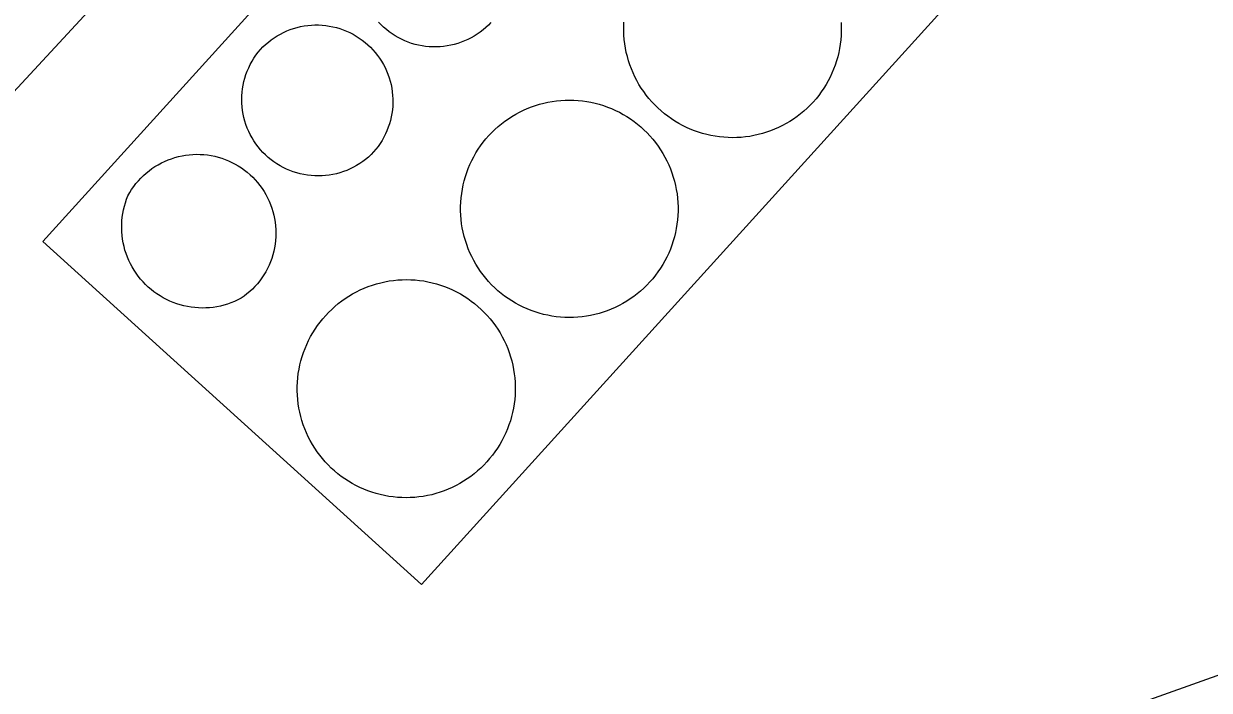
# Model space of a CAD drawing. Extents: x -679733 to -673243, y -1075091 to -1066557.
# Drawn here: x -677203.7 to -677149.3, y -1070728.3 to -1070697.8 of the extents above; entities that cross this region are included whole.
import ezdxf

# ---------------------------------------------------------------- set-up
doc = ezdxf.new("R2010")
doc.units = 0
doc.header["$LTSCALE"] = 0.68
doc.layers.add('1', color=7, linetype='Continuous', lineweight=25)
doc.layers.add('4', color=7, linetype='Continuous', lineweight=13)

msp = doc.modelspace()

# ---------------------------------------------------------------- linework, layer by layer
at = {"layer": '1'}
for points in [[(-677167.2, -1070661), (-677176.61, -1070671.11), (-677229.27, -1070728.01)], [(-677214.66, -1070738.21), (-677196.21, -1070738.39), (-677181.24, -1070737.55), (-677169.99, -1070735.15), (-677135.71, -1070722.94), (-677130.32, -1070719.97), (-677115.15, -1070707.42), (-677105.41, -1070699.25), (-677097.57, -1070693.96), (-677085.89, -1070686.8), (-677075.41, -1070680.75), (-677067.64, -1070676.6)]]:
    msp.add_lwpolyline(points, dxfattribs=at)
at = {"layer": '4'}
for p, q in [((-677202.82, -1070707.75), (-677167.53, -1070668.82)), ((-677150.16, -1070684.57), (-677185.46, -1070723.48)), ((-677185.46, -1070723.48), (-677202.82, -1070707.75))]:
    msp.add_line(p, q, dxfattribs=at)
for points in [[(-677192.84, -1070698.95), (-677192.725, -1070698.831), (-677192.604, -1070698.718), (-677192.478, -1070698.61), (-677192.347, -1070698.509), (-677192.212, -1070698.414), (-677192.072, -1070698.325), (-677191.928, -1070698.243), (-677191.78, -1070698.168), (-677191.629, -1070698.1), (-677191.475, -1070698.04), (-677191.319, -1070697.986), (-677191.16, -1070697.94), (-677190.999, -1070697.902), (-677190.836, -1070697.871), (-677190.672, -1070697.848), (-677190.507, -1070697.833), (-677190.342, -1070697.826), (-677190.176, -1070697.826), (-677190.011, -1070697.835), (-677189.846, -1070697.851), (-677189.682, -1070697.875), (-677189.52, -1070697.906), (-677189.359, -1070697.946), (-677189.2, -1070697.992), (-677189.043, -1070698.047), (-677188.89, -1070698.108), (-677188.739, -1070698.177), (-677188.592, -1070698.253), (-677188.449, -1070698.336), (-677188.309, -1070698.425), (-677188.174, -1070698.521), (-677188.044, -1070698.623), (-677187.919, -1070698.731), (-677187.799, -1070698.845), (-677187.684, -1070698.965), (-677187.575, -1070699.09), (-677187.473, -1070699.219), (-677187.376, -1070699.354), (-677187.286, -1070699.493), (-677187.203, -1070699.636), (-677187.126, -1070699.783), (-677187.057, -1070699.933), (-677186.995, -1070700.086), (-677186.94, -1070700.243), (-677186.892, -1070700.401), (-677186.852, -1070700.562), (-677186.82, -1070700.724), (-677186.795, -1070700.888), (-677186.778, -1070701.053), (-677186.769, -1070701.218), (-677186.768, -1070701.384), (-677186.775, -1070701.549), (-677186.789, -1070701.714), (-677186.811, -1070701.878), (-677186.841, -1070702.041), (-677186.879, -1070702.202), (-677186.924, -1070702.361), (-677186.977, -1070702.518), (-677187.037, -1070702.673), (-677187.104, -1070702.824), (-677187.179, -1070702.972), (-677187.26, -1070703.116), (-677187.348, -1070703.256), (-677187.442, -1070703.392), (-677187.543, -1070703.524), (-677187.65, -1070703.65)], [(-677182.27, -1070697.71), (-677182.385, -1070697.829), (-677182.506, -1070697.942), (-677182.632, -1070698.05), (-677182.763, -1070698.151), (-677182.898, -1070698.246), (-677183.038, -1070698.335), (-677183.182, -1070698.417), (-677183.33, -1070698.492), (-677183.481, -1070698.56), (-677183.635, -1070698.62), (-677183.791, -1070698.674), (-677183.95, -1070698.72), (-677184.111, -1070698.758), (-677184.274, -1070698.789), (-677184.438, -1070698.812), (-677184.603, -1070698.827), (-677184.768, -1070698.834), (-677184.934, -1070698.834), (-677185.099, -1070698.825), (-677185.264, -1070698.809), (-677185.428, -1070698.785), (-677185.59, -1070698.754), (-677185.751, -1070698.714), (-677185.91, -1070698.668), (-677186.067, -1070698.613), (-677186.22, -1070698.552), (-677186.371, -1070698.483), (-677186.518, -1070698.407), (-677186.661, -1070698.324), (-677186.801, -1070698.235), (-677186.936, -1070698.139), (-677187.066, -1070698.037), (-677187.191, -1070697.929), (-677187.311, -1070697.815), (-677187.426, -1070697.695)], [(-677167.49, -1070701.36), (-677167.626, -1070701.504), (-677167.768, -1070701.643), (-677167.916, -1070701.776), (-677168.068, -1070701.902), (-677168.226, -1070702.023), (-677168.388, -1070702.138), (-677168.555, -1070702.245), (-677168.725, -1070702.347), (-677168.9, -1070702.441), (-677169.078, -1070702.528), (-677169.26, -1070702.608), (-677169.444, -1070702.681), (-677169.631, -1070702.747), (-677169.821, -1070702.805), (-677170.013, -1070702.855), (-677170.207, -1070702.898), (-677170.402, -1070702.933), (-677170.599, -1070702.96), (-677170.796, -1070702.979), (-677170.994, -1070702.991), (-677171.193, -1070702.994), (-677171.391, -1070702.99), (-677171.589, -1070702.978), (-677171.787, -1070702.958), (-677171.983, -1070702.93), (-677172.178, -1070702.895), (-677172.372, -1070702.851), (-677172.564, -1070702.8), (-677172.753, -1070702.742), (-677172.94, -1070702.676), (-677173.125, -1070702.602), (-677173.306, -1070702.522), (-677173.484, -1070702.434), (-677173.658, -1070702.339), (-677173.829, -1070702.237), (-677173.995, -1070702.129), (-677174.157, -1070702.014), (-677174.314, -1070701.893), (-677174.466, -1070701.766), (-677174.613, -1070701.632), (-677174.755, -1070701.493), (-677174.891, -1070701.349), (-677175.021, -1070701.199), (-677175.145, -1070701.044), (-677175.263, -1070700.884), (-677175.374, -1070700.72), (-677175.479, -1070700.552), (-677175.577, -1070700.379), (-677175.668, -1070700.203), (-677175.752, -1070700.023), (-677175.828, -1070699.84), (-677175.898, -1070699.654), (-677175.96, -1070699.466), (-677176.014, -1070699.275), (-677176.061, -1070699.082), (-677176.1, -1070698.888), (-677176.132, -1070698.692), (-677176.155, -1070698.495), (-677176.171, -1070698.297), (-677176.179, -1070698.099), (-677176.179, -1070697.9), (-677176.171, -1070697.702)], [(-677166.209, -1070697.713), (-677166.201, -1070697.911), (-677166.201, -1070698.11), (-677166.209, -1070698.308), (-677166.225, -1070698.506), (-677166.248, -1070698.703), (-677166.28, -1070698.899), (-677166.319, -1070699.093), (-677166.366, -1070699.286), (-677166.42, -1070699.477), (-677166.482, -1070699.666), (-677166.552, -1070699.851), (-677166.629, -1070700.034), (-677166.713, -1070700.214), (-677166.804, -1070700.39), (-677166.902, -1070700.563), (-677167.007, -1070700.731), (-677167.118, -1070700.896), (-677167.236, -1070701.055), (-677167.36, -1070701.21), (-677167.49, -1070701.36)], [(-677187.65, -1070703.65), (-677187.767, -1070703.769), (-677187.891, -1070703.882), (-677188.019, -1070703.989), (-677188.152, -1070704.089), (-677188.29, -1070704.184), (-677188.432, -1070704.271), (-677188.578, -1070704.352), (-677188.728, -1070704.426), (-677188.881, -1070704.492), (-677189.038, -1070704.551), (-677189.197, -1070704.603), (-677189.358, -1070704.646), (-677189.521, -1070704.683), (-677189.685, -1070704.711), (-677189.851, -1070704.731), (-677190.018, -1070704.744), (-677190.185, -1070704.748), (-677190.352, -1070704.745), (-677190.518, -1070704.734), (-677190.684, -1070704.714), (-677190.849, -1070704.687), (-677191.012, -1070704.652), (-677191.174, -1070704.609), (-677191.333, -1070704.559), (-677191.49, -1070704.501), (-677191.643, -1070704.436), (-677191.794, -1070704.363), (-677191.941, -1070704.284), (-677192.083, -1070704.197), (-677192.222, -1070704.104), (-677192.356, -1070704.004), (-677192.485, -1070703.898), (-677192.609, -1070703.786), (-677192.727, -1070703.668), (-677192.839, -1070703.544), (-677192.946, -1070703.416), (-677193.046, -1070703.282), (-677193.14, -1070703.144), (-677193.227, -1070703.001), (-677193.307, -1070702.855), (-677193.381, -1070702.705), (-677193.446, -1070702.551), (-677193.505, -1070702.395), (-677193.556, -1070702.236), (-677193.599, -1070702.075), (-677193.635, -1070701.911), (-677193.663, -1070701.747), (-677193.683, -1070701.581), (-677193.695, -1070701.414), (-677193.699, -1070701.247), (-677193.695, -1070701.08), (-677193.683, -1070700.914), (-677193.663, -1070700.748), (-677193.635, -1070700.583), (-677193.6, -1070700.42), (-677193.556, -1070700.259), (-677193.505, -1070700.1), (-677193.447, -1070699.943), (-677193.381, -1070699.79), (-677193.308, -1070699.639), (-677193.228, -1070699.493), (-677193.141, -1070699.35), (-677193.047, -1070699.212), (-677192.947, -1070699.079), (-677192.84, -1070698.95)], [(-677182.37, -1070702.9), (-677182.234, -1070702.756), (-677182.092, -1070702.618), (-677181.944, -1070702.485), (-677181.792, -1070702.358), (-677181.634, -1070702.238), (-677181.472, -1070702.124), (-677181.306, -1070702.016), (-677181.135, -1070701.915), (-677180.96, -1070701.821), (-677180.782, -1070701.734), (-677180.601, -1070701.654), (-677180.416, -1070701.581), (-677180.229, -1070701.516), (-677180.039, -1070701.458), (-677179.848, -1070701.408), (-677179.654, -1070701.365), (-677179.459, -1070701.33), (-677179.262, -1070701.303), (-677179.065, -1070701.284), (-677178.867, -1070701.273), (-677178.669, -1070701.269), (-677178.471, -1070701.273), (-677178.273, -1070701.286), (-677178.075, -1070701.306), (-677177.879, -1070701.334), (-677177.684, -1070701.369), (-677177.491, -1070701.413), (-677177.299, -1070701.464), (-677177.109, -1070701.522), (-677176.923, -1070701.589), (-677176.738, -1070701.662), (-677176.557, -1070701.743), (-677176.379, -1070701.831), (-677176.205, -1070701.926), (-677176.035, -1070702.027), (-677175.869, -1070702.136), (-677175.707, -1070702.25), (-677175.551, -1070702.372), (-677175.399, -1070702.499), (-677175.252, -1070702.632), (-677175.11, -1070702.771), (-677174.975, -1070702.916), (-677174.845, -1070703.066), (-677174.721, -1070703.221), (-677174.603, -1070703.38), (-677174.492, -1070703.544), (-677174.388, -1070703.713), (-677174.29, -1070703.885), (-677174.199, -1070704.062), (-677174.115, -1070704.241), (-677174.038, -1070704.424), (-677173.969, -1070704.61), (-677173.907, -1070704.798), (-677173.853, -1070704.989), (-677173.806, -1070705.182), (-677173.767, -1070705.376), (-677173.736, -1070705.572), (-677173.713, -1070705.769), (-677173.697, -1070705.967), (-677173.69, -1070706.165), (-677173.69, -1070706.363), (-677173.698, -1070706.561), (-677173.714, -1070706.759), (-677173.737, -1070706.956), (-677173.769, -1070707.152), (-677173.808, -1070707.346), (-677173.855, -1070707.539), (-677173.91, -1070707.729), (-677173.972, -1070707.917), (-677174.041, -1070708.103), (-677174.118, -1070708.286), (-677174.202, -1070708.466), (-677174.294, -1070708.642), (-677174.392, -1070708.814), (-677174.496, -1070708.982), (-677174.608, -1070709.146), (-677174.726, -1070709.306), (-677174.85, -1070709.46), (-677174.98, -1070709.61)], [(-677174.98, -1070709.61), (-677175.116, -1070709.754), (-677175.258, -1070709.892), (-677175.406, -1070710.025), (-677175.558, -1070710.152), (-677175.716, -1070710.272), (-677175.878, -1070710.386), (-677176.044, -1070710.494), (-677176.215, -1070710.595), (-677176.39, -1070710.689), (-677176.568, -1070710.776), (-677176.749, -1070710.856), (-677176.934, -1070710.929), (-677177.121, -1070710.994), (-677177.31, -1070711.052), (-677177.502, -1070711.102), (-677177.696, -1070711.144), (-677177.891, -1070711.179), (-677178.088, -1070711.206), (-677178.285, -1070711.226), (-677178.483, -1070711.237), (-677178.681, -1070711.24), (-677178.879, -1070711.236), (-677179.077, -1070711.224), (-677179.274, -1070711.204), (-677179.471, -1070711.176), (-677179.666, -1070711.14), (-677179.859, -1070711.097), (-677180.051, -1070711.046), (-677180.24, -1070710.987), (-677180.427, -1070710.921), (-677180.611, -1070710.847), (-677180.792, -1070710.767), (-677180.97, -1070710.679), (-677181.144, -1070710.584), (-677181.314, -1070710.482), (-677181.48, -1070710.374), (-677181.642, -1070710.259), (-677181.799, -1070710.138), (-677181.951, -1070710.01), (-677182.098, -1070709.877), (-677182.239, -1070709.738), (-677182.375, -1070709.594), (-677182.505, -1070709.444), (-677182.629, -1070709.289), (-677182.746, -1070709.129), (-677182.857, -1070708.965), (-677182.962, -1070708.797), (-677183.06, -1070708.624), (-677183.151, -1070708.448), (-677183.234, -1070708.268), (-677183.311, -1070708.085), (-677183.38, -1070707.9), (-677183.442, -1070707.711), (-677183.496, -1070707.521), (-677183.543, -1070707.328), (-677183.582, -1070707.133), (-677183.613, -1070706.938), (-677183.637, -1070706.741), (-677183.652, -1070706.543), (-677183.66, -1070706.345), (-677183.66, -1070706.147), (-677183.652, -1070705.949), (-677183.636, -1070705.751), (-677183.612, -1070705.554), (-677183.581, -1070705.358), (-677183.541, -1070705.164), (-677183.494, -1070704.971), (-677183.44, -1070704.781), (-677183.378, -1070704.593), (-677183.308, -1070704.407), (-677183.231, -1070704.224), (-677183.147, -1070704.044), (-677183.056, -1070703.868), (-677182.958, -1070703.696), (-677182.853, -1070703.528), (-677182.742, -1070703.364), (-677182.624, -1070703.204), (-677182.5, -1070703.05), (-677182.37, -1070702.9)], [(-677198.92, -1070705.66), (-677198.837, -1070705.514), (-677198.748, -1070705.372), (-677198.652, -1070705.234), (-677198.55, -1070705.101), (-677198.441, -1070704.973), (-677198.327, -1070704.85), (-677198.207, -1070704.732), (-677198.082, -1070704.621), (-677197.952, -1070704.515), (-677197.817, -1070704.415), (-677197.678, -1070704.321), (-677197.534, -1070704.235), (-677197.387, -1070704.155), (-677197.236, -1070704.082), (-677197.081, -1070704.016), (-677196.924, -1070703.957), (-677196.764, -1070703.905), (-677196.602, -1070703.862), (-677196.438, -1070703.825), (-677196.273, -1070703.797), (-677196.106, -1070703.776), (-677195.939, -1070703.763), (-677195.771, -1070703.757), (-677195.604, -1070703.76), (-677195.436, -1070703.77), (-677195.269, -1070703.788), (-677195.103, -1070703.814), (-677194.939, -1070703.847), (-677194.776, -1070703.889), (-677194.616, -1070703.937), (-677194.457, -1070703.993), (-677194.302, -1070704.057), (-677194.15, -1070704.127), (-677194.001, -1070704.205), (-677193.856, -1070704.289), (-677193.715, -1070704.38), (-677193.578, -1070704.477), (-677193.446, -1070704.581), (-677193.319, -1070704.691), (-677193.197, -1070704.806), (-677193.081, -1070704.927), (-677192.971, -1070705.054), (-677192.866, -1070705.185), (-677192.768, -1070705.321), (-677192.676, -1070705.462), (-677192.591, -1070705.606), (-677192.513, -1070705.755), (-677192.441, -1070705.906), (-677192.377, -1070706.061), (-677192.32, -1070706.219), (-677192.27, -1070706.38), (-677192.228, -1070706.542), (-677192.194, -1070706.706), (-677192.167, -1070706.872), (-677192.148, -1070707.039), (-677192.137, -1070707.206), (-677192.133, -1070707.374), (-677192.138, -1070707.542), (-677192.15, -1070707.709), (-677192.17, -1070707.876), (-677192.197, -1070708.041), (-677192.232, -1070708.205), (-677192.275, -1070708.368), (-677192.326, -1070708.528), (-677192.384, -1070708.685), (-677192.449, -1070708.84), (-677192.521, -1070708.992), (-677192.6, -1070709.14), (-677192.686, -1070709.284), (-677192.778, -1070709.424), (-677192.877, -1070709.559), (-677192.983, -1070709.69), (-677193.094, -1070709.816), (-677193.211, -1070709.936), (-677193.333, -1070710.051), (-677193.46, -1070710.16), (-677193.593, -1070710.263), (-677193.73, -1070710.36)], [(-677193.73, -1070710.36), (-677193.881, -1070710.437), (-677194.035, -1070710.507), (-677194.192, -1070710.57), (-677194.352, -1070710.625), (-677194.514, -1070710.674), (-677194.678, -1070710.715), (-677194.844, -1070710.748), (-677195.011, -1070710.774), (-677195.18, -1070710.792), (-677195.349, -1070710.802), (-677195.518, -1070710.805), (-677195.687, -1070710.8), (-677195.856, -1070710.787), (-677196.024, -1070710.767), (-677196.191, -1070710.739), (-677196.356, -1070710.703), (-677196.52, -1070710.66), (-677196.681, -1070710.61), (-677196.84, -1070710.552), (-677196.997, -1070710.487), (-677197.15, -1070710.415), (-677197.299, -1070710.336), (-677197.445, -1070710.25), (-677197.587, -1070710.158), (-677197.725, -1070710.059), (-677197.858, -1070709.955), (-677197.986, -1070709.844), (-677198.109, -1070709.727), (-677198.226, -1070709.606), (-677198.338, -1070709.478), (-677198.443, -1070709.346), (-677198.543, -1070709.21), (-677198.636, -1070709.068), (-677198.723, -1070708.923), (-677198.803, -1070708.774), (-677198.877, -1070708.622), (-677198.943, -1070708.466), (-677199.002, -1070708.307), (-677199.054, -1070708.146), (-677199.098, -1070707.983), (-677199.135, -1070707.818), (-677199.164, -1070707.651), (-677199.186, -1070707.483), (-677199.2, -1070707.314), (-677199.206, -1070707.145), (-677199.205, -1070706.976), (-677199.196, -1070706.807), (-677199.179, -1070706.639), (-677199.155, -1070706.471), (-677199.123, -1070706.305), (-677199.083, -1070706.14), (-677199.036, -1070705.978), (-677198.982, -1070705.818), (-677198.92, -1070705.66)], [(-677189.85, -1070711.15), (-677189.714, -1070711.005), (-677189.572, -1070710.866), (-677189.425, -1070710.732), (-677189.272, -1070710.604), (-677189.115, -1070710.483), (-677188.953, -1070710.368), (-677188.786, -1070710.259), (-677188.615, -1070710.157), (-677188.441, -1070710.062), (-677188.262, -1070709.975), (-677188.081, -1070709.894), (-677187.896, -1070709.82), (-677187.708, -1070709.754), (-677187.518, -1070709.696), (-677187.326, -1070709.645), (-677187.132, -1070709.602), (-677186.936, -1070709.566), (-677186.74, -1070709.539), (-677186.542, -1070709.519), (-677186.343, -1070709.507), (-677186.144, -1070709.503), (-677185.946, -1070709.507), (-677185.747, -1070709.519), (-677185.549, -1070709.539), (-677185.352, -1070709.566), (-677185.157, -1070709.602), (-677184.963, -1070709.645), (-677184.77, -1070709.696), (-677184.58, -1070709.755), (-677184.393, -1070709.821), (-677184.208, -1070709.894), (-677184.026, -1070709.975), (-677183.848, -1070710.063), (-677183.673, -1070710.158), (-677183.503, -1070710.26), (-677183.336, -1070710.369), (-677183.174, -1070710.484), (-677183.017, -1070710.605), (-677182.864, -1070710.733), (-677182.717, -1070710.867), (-677182.575, -1070711.006), (-677182.439, -1070711.151), (-677182.309, -1070711.301), (-677182.185, -1070711.457), (-677182.067, -1070711.617), (-677181.956, -1070711.781), (-677181.851, -1070711.95), (-677181.753, -1070712.124), (-677181.662, -1070712.3), (-677181.578, -1070712.481), (-677181.502, -1070712.664), (-677181.432, -1070712.851), (-677181.371, -1070713.04), (-677181.317, -1070713.231), (-677181.27, -1070713.424), (-677181.231, -1070713.619), (-677181.2, -1070713.816), (-677181.177, -1070714.013), (-677181.162, -1070714.211), (-677181.155, -1070714.41), (-677181.155, -1070714.609), (-677181.164, -1070714.808), (-677181.18, -1070715.006), (-677181.205, -1070715.203), (-677181.237, -1070715.399), (-677181.277, -1070715.594), (-677181.325, -1070715.787), (-677181.38, -1070715.978), (-677181.443, -1070716.167), (-677181.513, -1070716.353), (-677181.591, -1070716.536), (-677181.676, -1070716.715), (-677181.768, -1070716.892), (-677181.867, -1070717.064), (-677181.973, -1070717.233), (-677182.085, -1070717.397), (-677182.204, -1070717.556), (-677182.329, -1070717.711), (-677182.46, -1070717.86)], [(-677182.46, -1070717.86), (-677182.596, -1070718.005), (-677182.738, -1070718.144), (-677182.885, -1070718.278), (-677183.038, -1070718.405), (-677183.195, -1070718.527), (-677183.357, -1070718.642), (-677183.524, -1070718.751), (-677183.695, -1070718.852), (-677183.869, -1070718.947), (-677184.048, -1070719.035), (-677184.229, -1070719.116), (-677184.414, -1070719.189), (-677184.602, -1070719.255), (-677184.792, -1070719.314), (-677184.984, -1070719.365), (-677185.178, -1070719.408), (-677185.373, -1070719.443), (-677185.57, -1070719.471), (-677185.768, -1070719.491), (-677185.967, -1070719.502), (-677186.165, -1070719.506), (-677186.364, -1070719.502), (-677186.563, -1070719.49), (-677186.761, -1070719.471), (-677186.957, -1070719.443), (-677187.153, -1070719.407), (-677187.347, -1070719.364), (-677187.539, -1070719.313), (-677187.729, -1070719.255), (-677187.917, -1070719.189), (-677188.102, -1070719.115), (-677188.283, -1070719.034), (-677188.461, -1070718.946), (-677188.636, -1070718.851), (-677188.807, -1070718.749), (-677188.973, -1070718.641), (-677189.135, -1070718.526), (-677189.293, -1070718.404), (-677189.445, -1070718.277), (-677189.592, -1070718.143), (-677189.734, -1070718.003), (-677189.87, -1070717.859), (-677190, -1070717.708), (-677190.125, -1070717.553), (-677190.242, -1070717.393), (-677190.354, -1070717.228), (-677190.459, -1070717.059), (-677190.556, -1070716.886), (-677190.647, -1070716.709), (-677190.731, -1070716.529), (-677190.808, -1070716.346), (-677190.877, -1070716.159), (-677190.939, -1070715.97), (-677190.993, -1070715.779), (-677191.039, -1070715.586), (-677191.078, -1070715.391), (-677191.109, -1070715.194), (-677191.132, -1070714.997), (-677191.147, -1070714.798), (-677191.155, -1070714.6), (-677191.154, -1070714.401), (-677191.146, -1070714.202), (-677191.129, -1070714.004), (-677191.105, -1070713.807), (-677191.073, -1070713.611), (-677191.033, -1070713.416), (-677190.985, -1070713.223), (-677190.93, -1070713.032), (-677190.867, -1070712.843), (-677190.797, -1070712.657), (-677190.719, -1070712.474), (-677190.634, -1070712.295), (-677190.542, -1070712.118), (-677190.443, -1070711.946), (-677190.337, -1070711.777), (-677190.225, -1070711.613), (-677190.106, -1070711.454), (-677189.981, -1070711.299), (-677189.85, -1070711.15)]]:
    msp.add_lwpolyline(points, dxfattribs=at)

doc.saveas('drawing.dxf')
